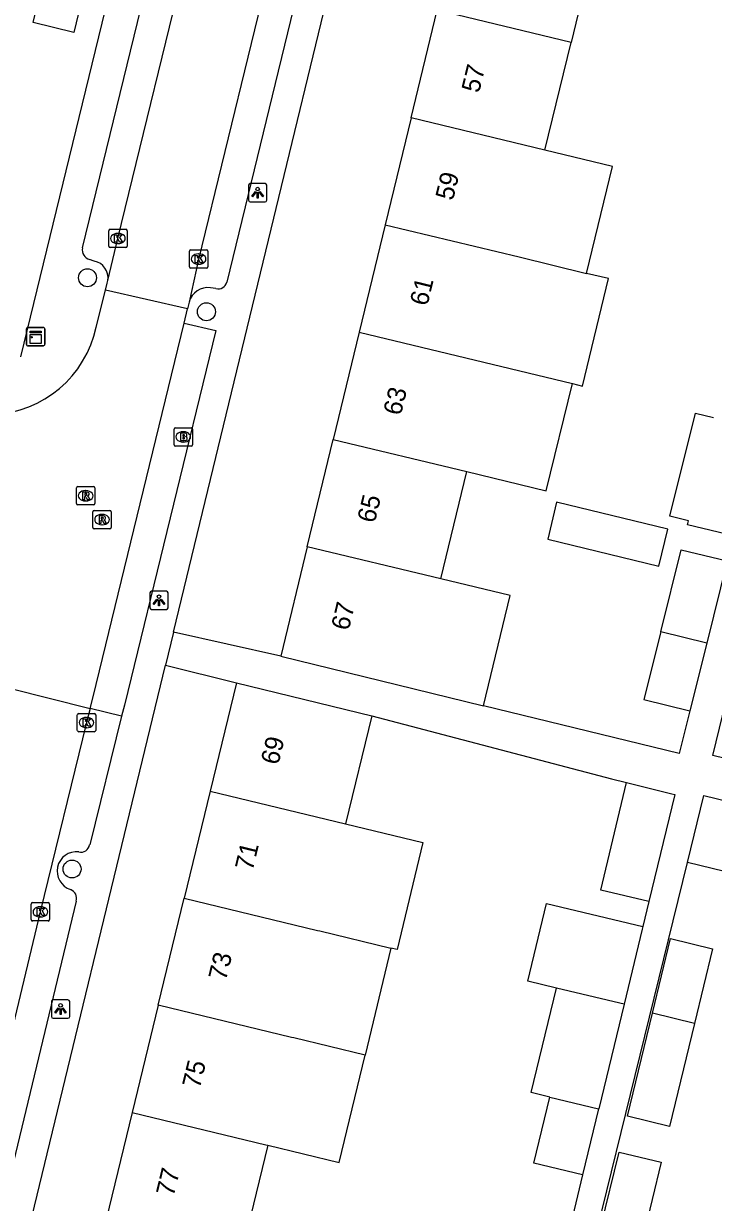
# Model space of a CAD drawing. Extents: x 162812 to 163818, y 381639 to 382470.
# Drawn here: x 163669.5 to 163707.2, y 382035.4 to 382099.7 of the extents above; entities that cross this region are included whole.
import ezdxf

# ---------------------------------------------------------------- set-up
doc = ezdxf.new("R2010")
doc.units = 0
for name, color, linetype in [('IMGEO_Boom', 7, 'Continuous'), ('IMGEO_Brandkraan', 7, 'Continuous'), ('IMGEO_Kast', 7, 'Continuous'), ('IMGEO_Kolk', 7, 'Continuous'), ('IMGEO_Lichtpunt', 7, 'Continuous'), ('IMGEO_Pand', 7, 'Continuous'), ('IMGEO_Pand_nummerreeks', 7, 'Continuous'), ('IMGEO_Parkeervlak_open', 7, 'Continuous'), ('IMGEO_Rijbaan_lokaal_open', 7, 'Continuous'), ('IMGEO_Rioolput', 7, 'Continuous'), ('IMGEO_Voetpad_open', 7, 'Continuous')]:
    doc.layers.add(name, color=color, linetype=linetype)

msp = doc.modelspace()

# ---------------------------------------------------------------- linework, layer by layer
at = {"layer": 'IMGEO_Boom'}
for centre in [(163673.018, 382085.798), (163679.503, 382083.943), (163672.176, 382053.555)]:
    msp.add_circle(centre, 0.489, dxfattribs=at)
at = {"layer": 'IMGEO_Brandkraan'}
for p, q in [((163677.739, 382076.693), (163677.739, 382077.545)), ((163677.814, 382077.619), (163678.666, 382077.619)), ((163678.74, 382077.545), (163678.74, 382076.693)), ((163678.25, 382076.839), (163678.225, 382076.839)), ((163678.227, 382077.399), (163678.252, 382077.399)), ((163678.666, 382076.619), (163677.814, 382076.619))]:
    msp.add_line(p, q, dxfattribs=at)
for points in [[(163677.739, 382076.693), (163677.739, 382077.545)], [(163677.814, 382077.619), (163678.666, 382077.619)], [(163678.74, 382077.545), (163678.74, 382076.693)], [(163678.087, 382077.319), (163678.087, 382076.919), (163678.3, 382076.919)], [(163678.318, 382077.319), (163678.087, 382077.319)], [(163678.266, 382077.238), (163678.212, 382077.238), (163678.212, 382077.162)], [(163678.212, 382077.162), (163678.265, 382077.162)], [(163678.274, 382077.086), (163678.212, 382077.086), (163678.212, 382077.005)], [(163678.212, 382077.005), (163678.274, 382077.005)], [(163678.666, 382076.619), (163677.814, 382076.619)]]:
    msp.add_lwpolyline(points, dxfattribs=at)
for centre, radius, start, end in [((163677.816, 382077.543), 0.0765, 91.55205, 178.44795), ((163677.816, 382077.543), 0.0765, 91.55205, 178.44795), ((163678.664, 382077.543), 0.0765, 1.55205, 88.44795), ((163678.664, 382077.543), 0.0765, 1.55205, 88.44795), ((163678.267, 382077.2), 0.0379, 267.82845, 90.93552), ((163678.275, 382077.045), 0.0404, 269.87594, 90.50774), ((163678.306, 382077.17), 0.251, 268.66757, 293.53466), ((163678.322, 382077.174), 0.145, 59.4692, 91.53667), ((163678.347, 382077.221), 0.0922, 285.51372, 58.15012), ((163678.352, 382077.029), 0.105, 301.31148, 78.98903), ((163677.816, 382076.695), 0.0765, 181.55205, 268.44795), ((163677.816, 382076.695), 0.0765, 181.55205, 268.44795), ((163678.664, 382076.695), 0.0765, 271.55205, 358.44795), ((163678.664, 382076.695), 0.0765, 271.55205, 358.44795)]:
    msp.add_arc(centre, radius, start, end, dxfattribs=at)
for centre, major_axis, ratio, start_param, end_param in [((163678.226, 382077.119), (-0.387, 0.002), 0.722429, 4.712389, 7.853982), ((163678.251, 382077.119), (-0.39, 0.002), 0.717154, 1.570796, 4.712389)]:
    msp.add_ellipse(centre, major_axis=major_axis, ratio=ratio, start_param=start_param, end_param=end_param, dxfattribs=at)
at = {"layer": 'IMGEO_Kast'}
for p, q in [((163669.69, 382082.164), (163669.69, 382083.005)), ((163669.69, 382083.005), (163669.69, 382082.164)), ((163669.765, 382083.089), (163670.606, 382083.089)), ((163670.606, 382083.089), (163669.765, 382083.089)), ((163670.69, 382083.014), (163670.69, 382082.173)), ((163670.69, 382082.173), (163670.69, 382083.014)), ((163670.615, 382082.089), (163669.774, 382082.089)), ((163669.774, 382082.089), (163670.615, 382082.089))]:
    msp.add_line(p, q, dxfattribs=at)
for points in [[(163669.885, 382082.879), (163670.485, 382082.879), (163670.485, 382082.794), (163669.885, 382082.794), (163669.885, 382082.879)], [(163669.885, 382082.704), (163670.485, 382082.704), (163670.485, 382082.215), (163669.885, 382082.215), (163669.885, 382082.704)]]:
    msp.add_lwpolyline(points, dxfattribs=at)
msp.add_circle((163669.969, 382082.553), 0.0377, dxfattribs=at)
for centre, start, end in [((163669.768, 382083.011), 92.4484, 184.28452), ((163669.768, 382083.011), 92.4484, 184.28452), ((163670.612, 382083.011), 2.4484, 94.28452), ((163670.612, 382083.011), 2.4484, 94.28452), ((163669.768, 382082.167), 182.4484, 274.28452), ((163669.768, 382082.167), 182.4484, 274.28452), ((163670.612, 382082.167), 272.4484, 4.28452), ((163670.612, 382082.167), 272.4484, 4.28452)]:
    msp.add_arc(centre, 0.0779, start, end, dxfattribs=at)
at = {"layer": 'IMGEO_Kolk'}
for p, q in [((163674.177, 382087.513), (163674.177, 382088.365)), ((163674.252, 382088.439), (163675.104, 382088.439)), ((163675.178, 382088.365), (163675.178, 382087.513)), ((163674.665, 382088.219), (163674.69, 382088.219)), ((163675.104, 382087.439), (163674.252, 382087.439)), ((163674.688, 382087.659), (163674.663, 382087.659)), ((163678.577, 382086.391), (163678.577, 382087.243)), ((163678.652, 382087.317), (163679.504, 382087.317)), ((163679.065, 382087.097), (163679.09, 382087.097)), ((163679.578, 382087.243), (163679.578, 382086.391)), ((163679.088, 382086.537), (163679.063, 382086.537)), ((163679.504, 382086.317), (163678.652, 382086.317)), ((163672.539, 382062.042), (163673.391, 382062.042)), ((163672.464, 382061.116), (163672.464, 382061.968)), ((163672.952, 382061.822), (163672.977, 382061.822)), ((163673.465, 382061.968), (163673.465, 382061.116)), ((163673.391, 382061.042), (163672.539, 382061.042)), ((163672.975, 382061.262), (163672.95, 382061.262)), ((163670.025, 382051.72), (163670.877, 382051.72)), ((163669.95, 382050.794), (163669.95, 382051.646)), ((163670.438, 382051.5), (163670.463, 382051.5)), ((163670.951, 382051.646), (163670.951, 382050.794)), ((163670.877, 382050.72), (163670.025, 382050.72)), ((163670.461, 382050.94), (163670.436, 382050.94))]:
    msp.add_line(p, q, dxfattribs=at)
for points in [[(163674.177, 382087.513), (163674.177, 382088.365)], [(163674.252, 382088.439), (163675.104, 382088.439)], [(163675.178, 382088.365), (163675.178, 382087.513)], [(163674.498, 382088.139), (163674.621, 382088.139), (163674.621, 382087.988), (163674.751, 382088.139), (163674.915, 382088.139), (163674.769, 382087.988), (163674.922, 382087.739), (163674.77, 382087.739), (163674.685, 382087.903), (163674.621, 382087.836), (163674.621, 382087.739), (163674.498, 382087.739), (163674.498, 382088.139)], [(163675.104, 382087.439), (163674.252, 382087.439)], [(163678.577, 382086.391), (163678.577, 382087.243)], [(163678.652, 382087.317), (163679.504, 382087.317)], [(163679.578, 382087.243), (163679.578, 382086.391)], [(163678.898, 382087.017), (163679.021, 382087.017), (163679.021, 382086.866), (163679.151, 382087.017), (163679.315, 382087.017), (163679.169, 382086.866), (163679.322, 382086.617), (163679.17, 382086.617), (163679.085, 382086.781), (163679.021, 382086.714), (163679.021, 382086.617), (163678.898, 382086.617), (163678.898, 382087.017)], [(163679.504, 382086.317), (163678.652, 382086.317)], [(163672.539, 382062.042), (163673.391, 382062.042)], [(163672.464, 382061.116), (163672.464, 382061.968)], [(163672.785, 382061.742), (163672.908, 382061.742), (163672.908, 382061.591), (163673.038, 382061.742), (163673.202, 382061.742), (163673.056, 382061.591), (163673.209, 382061.342), (163673.057, 382061.342), (163672.972, 382061.506), (163672.908, 382061.439), (163672.908, 382061.342), (163672.785, 382061.342), (163672.785, 382061.742)], [(163673.465, 382061.968), (163673.465, 382061.116)], [(163673.391, 382061.042), (163672.539, 382061.042)], [(163670.025, 382051.72), (163670.877, 382051.72)], [(163669.95, 382050.794), (163669.95, 382051.646)], [(163670.271, 382051.42), (163670.394, 382051.42), (163670.394, 382051.269), (163670.524, 382051.42), (163670.688, 382051.42), (163670.542, 382051.269), (163670.695, 382051.02), (163670.543, 382051.02), (163670.458, 382051.184), (163670.394, 382051.117), (163670.394, 382051.02), (163670.271, 382051.02), (163670.271, 382051.42)], [(163670.951, 382051.646), (163670.951, 382050.794)], [(163670.877, 382050.72), (163670.025, 382050.72)]]:
    msp.add_lwpolyline(points, dxfattribs=at)
for centre, start, end in [((163674.254, 382088.363), 91.55205, 178.44795), ((163674.254, 382088.363), 91.55205, 178.44795), ((163675.102, 382088.363), 1.55205, 88.44795), ((163675.102, 382088.363), 1.55205, 88.44795), ((163674.254, 382087.515), 181.55205, 268.44795), ((163674.254, 382087.515), 181.55205, 268.44795), ((163675.102, 382087.515), 271.55205, 358.44795), ((163675.102, 382087.515), 271.55205, 358.44795), ((163678.654, 382087.241), 91.55205, 178.44795), ((163678.654, 382087.241), 91.55205, 178.44795), ((163679.502, 382087.241), 1.55205, 88.44795), ((163679.502, 382087.241), 1.55205, 88.44795), ((163678.654, 382086.393), 181.55205, 268.44795), ((163678.654, 382086.393), 181.55205, 268.44795), ((163679.502, 382086.393), 271.55205, 358.44795), ((163679.502, 382086.393), 271.55205, 358.44795), ((163672.541, 382061.966), 91.55205, 178.44795), ((163672.541, 382061.966), 91.55205, 178.44795), ((163673.389, 382061.966), 1.55205, 88.44795), ((163673.389, 382061.966), 1.55205, 88.44795), ((163672.541, 382061.118), 181.55205, 268.44795), ((163672.541, 382061.118), 181.55205, 268.44795), ((163673.389, 382061.118), 271.55205, 358.44795), ((163673.389, 382061.118), 271.55205, 358.44795), ((163670.027, 382051.644), 91.55205, 178.44795), ((163670.027, 382051.644), 91.55205, 178.44795), ((163670.875, 382051.644), 1.55205, 88.44795), ((163670.875, 382051.644), 1.55205, 88.44795), ((163670.027, 382050.796), 181.55205, 268.44795), ((163670.027, 382050.796), 181.55205, 268.44795), ((163670.875, 382050.796), 271.55205, 358.44795), ((163670.875, 382050.796), 271.55205, 358.44795)]:
    msp.add_arc(centre, 0.0765, start, end, dxfattribs=at)
for centre, major_axis, ratio, start_param, end_param in [((163674.664, 382087.939), (-0.387, 0.002), 0.722429, 4.712389, 7.853982), ((163674.689, 382087.939), (-0.39, 0.002), 0.717154, 1.570796, 4.712389), ((163679.064, 382086.817), (-0.387, 0.002), 0.722429, 4.712389, 7.853982), ((163679.089, 382086.817), (-0.39, 0.002), 0.717154, 1.570796, 4.712389), ((163672.951, 382061.542), (-0.387, 0.002), 0.722429, 4.712389, 7.853982), ((163672.976, 382061.542), (-0.39, 0.002), 0.717154, 1.570796, 4.712389), ((163670.437, 382051.22), (-0.387, 0.002), 0.722429, 4.712389, 7.853982), ((163670.462, 382051.22), (-0.39, 0.002), 0.717154, 1.570796, 4.712389)]:
    msp.add_ellipse(centre, major_axis=major_axis, ratio=ratio, start_param=start_param, end_param=end_param, dxfattribs=at)
at = {"layer": 'IMGEO_Lichtpunt'}
for p, q in [((163682.701, 382090.933), (163681.893, 382090.933)), ((163682.701, 382090.933), (163681.893, 382090.933)), ((163681.799, 382090.838), (163681.799, 382090.031)), ((163681.799, 382090.838), (163681.799, 382090.031)), ((163682.795, 382090.031), (163682.795, 382090.838)), ((163682.795, 382090.031), (163682.795, 382090.838)), ((163681.893, 382089.937), (163682.701, 382089.937)), ((163681.893, 382089.937), (163682.701, 382089.937)), ((163676.419, 382068.61), (163676.419, 382067.803)), ((163676.419, 382068.61), (163676.419, 382067.803)), ((163677.321, 382068.705), (163676.513, 382068.705)), ((163677.321, 382068.705), (163676.513, 382068.705)), ((163677.415, 382067.803), (163677.415, 382068.61)), ((163677.415, 382067.803), (163677.415, 382068.61)), ((163676.513, 382067.709), (163677.321, 382067.709)), ((163676.513, 382067.709), (163677.321, 382067.709)), ((163671.053, 382046.322), (163671.053, 382045.515)), ((163671.053, 382046.322), (163671.053, 382045.515)), ((163671.955, 382046.417), (163671.147, 382046.417)), ((163671.955, 382046.417), (163671.147, 382046.417)), ((163672.049, 382045.515), (163672.049, 382046.322)), ((163672.049, 382045.515), (163672.049, 382046.322)), ((163671.147, 382045.421), (163671.955, 382045.421)), ((163671.147, 382045.421), (163671.955, 382045.421))]:
    msp.add_line(p, q, dxfattribs=at)
for points in [[(163682.173, 382090.502), (163682.212, 382090.474), (163682.024, 382090.212), (163681.986, 382090.239), (163682.173, 382090.502)], [(163682.275, 382090.454), (163682.322, 382090.454), (163682.322, 382090.132), (163682.275, 382090.132), (163682.275, 382090.454)], [(163682.385, 382090.474), (163682.423, 382090.501), (163682.61, 382090.239), (163682.571, 382090.211), (163682.385, 382090.474)], [(163676.793, 382068.274), (163676.832, 382068.246), (163676.644, 382067.984), (163676.606, 382068.011), (163676.793, 382068.274)], [(163676.895, 382068.226), (163676.942, 382068.226), (163676.942, 382067.904), (163676.895, 382067.904), (163676.895, 382068.226)], [(163677.005, 382068.246), (163677.043, 382068.273), (163677.23, 382068.011), (163677.191, 382067.983), (163677.005, 382068.246)], [(163671.427, 382045.986), (163671.466, 382045.958), (163671.278, 382045.696), (163671.24, 382045.723), (163671.427, 382045.986)], [(163671.529, 382045.938), (163671.576, 382045.938), (163671.576, 382045.616), (163671.529, 382045.616), (163671.529, 382045.938)], [(163671.639, 382045.958), (163671.677, 382045.985), (163671.864, 382045.723), (163671.825, 382045.695), (163671.639, 382045.958)]]:
    msp.add_lwpolyline(points, dxfattribs=at)
for centre in [(163682.298, 382090.636), (163676.918, 382068.408), (163671.552, 382046.12)]:
    msp.add_circle(centre, 0.0994, dxfattribs=at)
for centre, start, end in [((163681.893, 382090.838), 90, 180), ((163681.893, 382090.838), 90, 180), ((163682.701, 382090.838), 0, 90), ((163682.701, 382090.838), 0, 90), ((163681.893, 382090.031), 180, 270), ((163681.893, 382090.031), 180, 270), ((163682.701, 382090.031), 270, 0), ((163682.701, 382090.031), 270, 360), ((163676.513, 382068.61), 90, 180), ((163676.513, 382068.61), 90, 180), ((163677.321, 382068.61), 0, 90), ((163677.321, 382068.61), 0, 90), ((163676.513, 382067.803), 180, 270), ((163676.513, 382067.803), 180, 270), ((163677.321, 382067.803), 270, 0), ((163677.321, 382067.803), 270, 360), ((163671.147, 382046.322), 90, 180), ((163671.147, 382046.322), 90, 180), ((163671.955, 382046.322), 0, 90), ((163671.955, 382046.322), 0, 90), ((163671.147, 382045.515), 180, 270), ((163671.147, 382045.515), 180, 270), ((163671.955, 382045.515), 270, 0), ((163671.955, 382045.515), 270, 360)]:
    msp.add_arc(centre, 0.0946, start, end, dxfattribs=at)
at = {"layer": 'IMGEO_Pand'}
for points in [[(163700.801, 382104.451), (163699.388, 382098.624)], [(163670.059, 382099.713), (163670.459, 382101.368), (163672.666, 382100.834), (163672.266, 382099.179), (163670.059, 382099.713)], [(163690.67, 382094.516), (163692.093, 382100.382)], [(163699.388, 382098.624), (163692.093, 382100.382)], [(163697.965, 382092.758), (163699.388, 382098.624)], [(163690.67, 382094.516), (163689.257, 382088.689)], [(163697.965, 382092.758), (163690.67, 382094.516)], [(163700.233, 382086.038), (163701.648, 382091.87), (163697.965, 382092.758)], [(163689.257, 382088.689), (163687.838, 382082.833)], [(163689.257, 382088.689), (163696.551, 382086.931), (163700.233, 382086.038)], [(163699.457, 382080.025), (163700.002, 382079.893), (163701.422, 382085.75), (163700.233, 382086.038)], [(163687.838, 382082.833), (163686.42, 382076.985)], [(163687.838, 382082.833), (163699.457, 382080.025)], [(163693.712, 382075.228), (163698.037, 382074.178), (163699.457, 382080.025)], [(163708.246, 382071.726), (163705.739, 382072.33), (163705.793, 382072.55), (163704.772, 382072.805), (163706.171, 382078.411), (163707.154, 382078.174)], [(163685, 382071.129), (163686.42, 382076.985)], [(163686.42, 382076.985), (163693.712, 382075.228)], [(163692.292, 382069.372), (163693.712, 382075.228)], [(163704.658, 382072.092), (163698.602, 382073.56), (163698.113, 382071.544), (163704.169, 382070.076), (163704.658, 382072.092)], [(163685, 382071.129), (163683.553, 382065.162)], [(163692.292, 382069.372), (163685, 382071.129)], [(163704.279, 382066.484), (163705.398, 382070.963), (163707.905, 382070.359)], [(163707.905, 382070.359), (163706.787, 382065.879)], [(163694.619, 382062.46), (163696.065, 382068.463), (163692.292, 382069.372)], [(163704.279, 382066.484), (163703.361, 382062.804), (163705.863, 382062.18)], [(163706.787, 382065.879), (163704.279, 382066.484)], [(163706.787, 382065.879), (163705.863, 382062.18)], [(163683.553, 382065.162), (163690.839, 382063.383), (163694.619, 382062.46)], [(163681.141, 382063.708), (163679.706, 382057.794)], [(163681.141, 382063.708), (163688.527, 382061.917)], [(163709.801, 382059.083), (163707.11, 382059.745), (163708.008, 382063.394)], [(163688.527, 382061.917), (163687.094, 382056.011)], [(163703.631, 382051.776), (163701.003, 382052.409), (163702.417, 382058.271)], [(163702.417, 382058.271), (163704.886, 382057.662), (163705.054, 382057.621), (163703.631, 382051.776)], [(163679.706, 382057.794), (163678.29, 382051.957)], [(163679.706, 382057.794), (163687.094, 382056.011)], [(163705.732, 382053.917), (163706.629, 382057.566), (163709.32, 382056.904)], [(163709.32, 382056.904), (163708.422, 382053.255), (163705.732, 382053.917)], [(163687.094, 382056.011), (163691.303, 382054.996), (163689.896, 382049.161), (163689.568, 382049.24)], [(163676.875, 382046.122), (163678.29, 382051.957)], [(163678.29, 382051.957), (163685.554, 382050.207), (163685.679, 382050.176), (163689.568, 382049.24)], [(163698.593, 382047.065), (163697.029, 382047.441), (163698.052, 382051.68), (163703.3, 382050.416)], [(163703.3, 382050.416), (163703.267, 382050.28), (163702.278, 382046.177)], [(163689.568, 382049.24), (163688.152, 382043.404)], [(163703.822, 382045.689), (163704.813, 382049.764), (163707.106, 382049.207), (163706.117, 382045.136)], [(163698.226, 382041.12), (163697.219, 382041.363), (163698.593, 382047.065)], [(163702.278, 382046.177), (163702.054, 382046.231), (163698.593, 382047.065)], [(163676.875, 382046.122), (163675.456, 382040.275)], [(163688.152, 382043.404), (163684.263, 382044.341), (163684.147, 382044.369), (163676.875, 382046.122)], [(163702.278, 382046.177), (163700.904, 382040.475), (163700.884, 382040.479)], [(163706.117, 382045.136), (163704.751, 382039.516), (163702.458, 382040.073), (163703.822, 382045.689)], [(163706.117, 382045.136), (163703.822, 382045.689)], [(163682.845, 382038.494), (163686.743, 382037.555), (163688.152, 382043.404)], [(163700.013, 382036.879), (163697.355, 382037.522), (163698.226, 382041.12)], [(163698.226, 382041.12), (163700.884, 382040.479)], [(163675.456, 382040.275), (163674.04, 382034.44)], [(163675.456, 382040.275), (163682.737, 382038.52), (163682.845, 382038.494)], [(163700.884, 382040.479), (163700.013, 382036.879)], [(163682.845, 382038.494), (163681.429, 382032.659)], [(163701.016, 382034.044), (163702.007, 382038.122), (163704.3, 382037.565), (163703.311, 382033.492)]]:
    msp.add_lwpolyline(points, dxfattribs=at)
at = {"layer": 'IMGEO_Parkeervlak_open'}
msp.add_lwpolyline([(163674.868, 382061.895), (163673.159, 382062.316)], dxfattribs=at)
at = {"layer": 'IMGEO_Rijbaan_lokaal_open'}
for points in [[(163674.132, 382085.654), (163674.674, 382087.939), (163678.691, 382104.384), (163682.686, 382120.814), (163683.202, 382123.18)], [(163687.771, 382122.455), (163687.233, 382120.445), (163683.376, 382104.473), (163679.071, 382086.793), (163678.558, 382084.465)], [(163674, 382085.12), (163674.096, 382085.502), (163674.132, 382085.654)], [(163673.494, 382083.109), (163674, 382085.12)], [(163678.472, 382084.108), (163674, 382085.12)], [(163678.284, 382083.329), (163678.472, 382084.108)], [(163678.558, 382084.465), (163678.472, 382084.108)], [(163673.159, 382062.316), (163673.319, 382062.94), (163678.284, 382083.329)], [(163668.76, 382063.423), (163673.159, 382062.316)], [(163673.159, 382062.316), (163672.96, 382061.542), (163670.446, 382051.22), (163667.149, 382037.525), (163666.359, 382034.178)]]:
    msp.add_lwpolyline(points, dxfattribs=at)
msp.add_arc((163667.559, 382084.389), 6.071, 272.8507, 347.83052, dxfattribs=at)
at = {"layer": 'IMGEO_Rioolput'}
for p, q in [((163672.418, 382073.482), (163672.418, 382074.334)), ((163672.493, 382074.408), (163673.345, 382074.408)), ((163673.419, 382074.334), (163673.419, 382073.482)), ((163672.929, 382073.628), (163672.904, 382073.628)), ((163672.906, 382074.188), (163672.931, 382074.188)), ((163673.345, 382073.408), (163672.493, 382073.408)), ((163673.311, 382072.185), (163673.311, 382073.037)), ((163673.386, 382073.111), (163674.238, 382073.111)), ((163674.312, 382073.037), (163674.312, 382072.185)), ((163673.822, 382072.331), (163673.797, 382072.331)), ((163673.799, 382072.891), (163673.824, 382072.891)), ((163674.238, 382072.111), (163673.386, 382072.111))]:
    msp.add_line(p, q, dxfattribs=at)
for points in [[(163672.418, 382073.482), (163672.418, 382074.334)], [(163672.493, 382074.408), (163673.345, 382074.408)], [(163673.419, 382074.334), (163673.419, 382073.482)], [(163673.007, 382074.106), (163672.755, 382074.108), (163672.755, 382073.708)], [(163672.755, 382073.708), (163672.879, 382073.708), (163672.879, 382073.87), (163672.89, 382073.87)], [(163672.933, 382074.027), (163672.879, 382074.027), (163672.879, 382073.946)], [(163672.879, 382073.946), (163672.931, 382073.946)], [(163672.937, 382073.841), (163673.008, 382073.708), (163673.148, 382073.708), (163673.083, 382073.834)], [(163673.345, 382073.408), (163672.493, 382073.408)], [(163673.311, 382072.185), (163673.311, 382073.037)], [(163673.386, 382073.111), (163674.238, 382073.111)], [(163674.312, 382073.037), (163674.312, 382072.185)], [(163673.9, 382072.809), (163673.648, 382072.811), (163673.648, 382072.411)], [(163673.648, 382072.411), (163673.772, 382072.411), (163673.772, 382072.573), (163673.783, 382072.573)], [(163673.826, 382072.73), (163673.772, 382072.73), (163673.772, 382072.649)], [(163673.772, 382072.649), (163673.824, 382072.649)], [(163673.83, 382072.544), (163673.901, 382072.411), (163674.041, 382072.411), (163673.976, 382072.537)], [(163674.238, 382072.111), (163673.386, 382072.111)]]:
    msp.add_lwpolyline(points, dxfattribs=at)
for centre, radius, start, end in [((163672.495, 382074.332), 0.0765, 91.55205, 178.44795), ((163672.495, 382074.332), 0.0765, 91.55205, 178.44795), ((163673.343, 382074.332), 0.0765, 1.55205, 88.44795), ((163673.343, 382074.332), 0.0765, 1.55205, 88.44795), ((163672.889, 382073.817), 0.0533, 26.02933, 88.69889), ((163672.915, 382074.135), 0.19, 274.7715, 282.96867), ((163672.939, 382073.931), 0.0964, 77.00612, 93.18647), ((163672.953, 382073.988), 0.0378, 276.66336, 79.67722), ((163673.006, 382073.996), 0.109, 350.36119, 89.41601), ((163673.004, 382073.996), 0.112, 277.58423, 350.98172), ((163672.988, 382073.781), 0.108, 29.51342, 73.79051), ((163672.495, 382073.484), 0.0765, 181.55205, 268.44795), ((163672.495, 382073.484), 0.0765, 181.55205, 268.44795), ((163673.388, 382073.035), 0.0765, 91.55205, 178.44795), ((163673.388, 382073.035), 0.0765, 91.55205, 178.44795), ((163673.343, 382073.484), 0.0765, 271.55205, 358.44795), ((163673.343, 382073.484), 0.0765, 271.55205, 358.44795), ((163674.236, 382073.035), 0.0765, 1.55205, 88.44795), ((163674.236, 382073.035), 0.0765, 1.55205, 88.44795), ((163673.782, 382072.52), 0.0533, 26.02933, 88.69889), ((163673.808, 382072.838), 0.19, 274.7715, 282.96867), ((163673.832, 382072.634), 0.0964, 77.00612, 93.18647), ((163673.846, 382072.691), 0.0378, 276.66336, 79.67722), ((163673.899, 382072.699), 0.109, 350.36119, 89.41601), ((163673.897, 382072.699), 0.112, 277.58423, 350.98172), ((163673.881, 382072.484), 0.108, 29.51342, 73.79051), ((163673.388, 382072.187), 0.0765, 181.55205, 268.44795), ((163673.388, 382072.187), 0.0765, 181.55205, 268.44795), ((163674.236, 382072.187), 0.0765, 271.55205, 358.44795), ((163674.236, 382072.187), 0.0765, 271.55205, 358.44795)]:
    msp.add_arc(centre, radius, start, end, dxfattribs=at)
for centre, major_axis, ratio, start_param, end_param in [((163672.905, 382073.908), (-0.387, 0.002), 0.722429, 4.712389, 7.853982), ((163672.93, 382073.908), (-0.39, 0.002), 0.717154, 1.570796, 4.712389), ((163673.798, 382072.611), (-0.387, 0.002), 0.722429, 4.712389, 7.853982), ((163673.823, 382072.611), (-0.39, 0.002), 0.717154, 1.570796, 4.712389)]:
    msp.add_ellipse(centre, major_axis=major_axis, ratio=ratio, start_param=start_param, end_param=end_param, dxfattribs=at)
at = {"layer": 'IMGEO_Voetpad_open'}
for points in [[(163677.713, 382066.467), (163691.802, 382124.629)], [(163672.745, 382087.426), (163676.304, 382102.035)], [(163669.376, 382081.48), (163674.16, 382101.123)], [(163684.415, 382101.187), (163680.612, 382085.558)], [(163673.388, 382086.709), (163673.135, 382086.795)], [(163680.024, 382085.205), (163679.731, 382085.249)], [(163678.284, 382083.329), (163680.015, 382082.913), (163675.032, 382062.498), (163674.868, 382061.895)], [(163677.713, 382066.467), (163677.277, 382064.666)], [(163683.553, 382065.162), (163677.713, 382066.467)], [(163668.882, 382029.928), (163669.15, 382031.115), (163677.277, 382064.666)], [(163677.277, 382064.666), (163681.141, 382063.708)], [(163705.863, 382062.18), (163705.283, 382059.856), (163694.619, 382062.46)], [(163674.868, 382061.895), (163673.137, 382054.87)], [(163688.527, 382061.917), (163701.599, 382058.473), (163702.417, 382058.271)], [(163697.972, 382022.317), (163705.732, 382053.917)], [(163672.404, 382051.806), (163668.393, 382035.163)], [(163703.631, 382051.776), (163703.3, 382050.416)], [(163700.013, 382036.879), (163698.995, 382032.602), (163698.957, 382032.437)]]:
    msp.add_lwpolyline(points, dxfattribs=at)
for centre, radius, start, end in [((163673.282, 382087.322), 0.547, 169.05405, 254.3836), ((163673.199, 382085.786), 0.942, 351.95445, 78.42955), ((163679.572, 382084.217), 1.044, 81.26205, 166.25324), ((163680.141, 382085.676), 0.486, 256.06224, 345.89392), ((163672.414, 382053.441), 1.052, 83.08379, 252.61209), ((163672.661, 382054.953), 0.483, 255.60632, 350.11643), ((163671.909, 382051.956), 0.517, 343.09642, 68.35079)]:
    msp.add_arc(centre, radius, start, end, dxfattribs=at)

# ---------------------------------------------------------------- texts
at = {"layer": 'IMGEO_Pand_nummerreeks'}
for s, rotation, p in [('57', 76.37099, (163694.365, 382095.833)), ('59', 76.36954, (163692.944, 382089.97)), ('61', 76.36954, (163691.548, 382084.217)), ('63', 76.36954, (163690.1, 382078.244)), ('65', 76.37099, (163688.679, 382072.38)), ('67', 76.36954, (163687.257, 382066.517)), ('69', 76.36381, (163683.42, 382059.19)), ('71', 76.36381, (163682.018, 382053.417)), ('73', 76.36381, (163680.565, 382047.425)), ('75', 76.36381, (163679.138, 382041.542)), ('77', 76.3632, (163677.712, 382035.659))]:
    msp.add_text(s, height=1, rotation=rotation, dxfattribs=at).set_placement(p)

doc.saveas('drawing.dxf')
